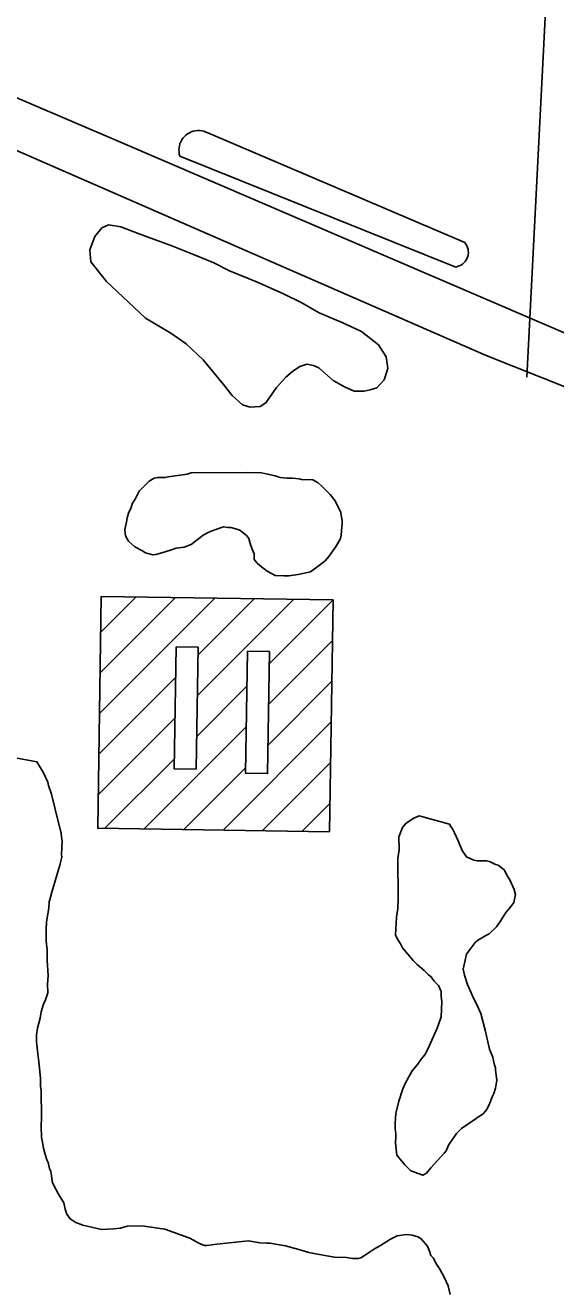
# Model space of a CAD drawing. Extents: x 3677843 to 3715951, y 511991 to 537744.
# Drawn here: x 3693902 to 3694371, y 526163 to 527278 of the extents above; entities that cross this region are included whole.
import ezdxf

# ---------------------------------------------------------------- set-up
doc = ezdxf.new("R2010")
doc.units = 0
for name, color, linetype in [('V-BLDG-OTLN', 7, 'Continuous'), ('V-ROAD-CNTR', 7, 'Continuous'), ('V-SITE-VEGE', 7, 'Continuous')]:
    doc.layers.add(name, color=color, linetype=linetype)

msp = doc.modelspace()

# ---------------------------------------------------------------- linework, layer by layer
at = {"layer": 'V-BLDG-OTLN'}
for p, q in [((3693969.1, 526742.2), (3694000.3, 526773.4)), ((3693968, 526670.4), (3694069.9, 526772.3)), ((3693968.6, 526706.3), (3694035.1, 526772.9)), ((3694054.4, 526686.1), (3694139.6, 526771.3)), ((3694055, 526722), (3694104.8, 526771.8)), ((3694118, 526714.3), (3694174.4, 526770.8)), ((3694117.4, 526678.4), (3694173.9, 526734.9)), ((3693967.5, 526634.5), (3694035.3, 526702.3)), ((3694116.9, 526642.5), (3694173.3, 526699)), ((3694053.9, 526650.2), (3694098.3, 526694.6)), ((3693966.9, 526598.6), (3694034.7, 526666.4)), ((3694077.2, 526567.5), (3694172.8, 526663.1)), ((3694007.6, 526568.5), (3694097.7, 526658.7)), ((3693972.7, 526569.1), (3694034.2, 526630.5)), ((3694042.4, 526568), (3694097.2, 526622.8)), ((3694112, 526567), (3694172.2, 526627.2)), ((3694146.9, 526566.4), (3694171.7, 526591.3))]:
    msp.add_line(p, q, dxfattribs=at)
for points in [[(3694174.4, 526770.8), (3694171.3, 526566.1), (3693966.5, 526569.2), (3693969.6, 526773.9)], [(3694035.7, 526729.3), (3694034, 526621.7), (3694053.4, 526621.4), (3694055.1, 526729)], [(3694098.8, 526725.4), (3694097.1, 526617.7), (3694116.5, 526617.4), (3694118.1, 526725.1)]]:
    msp.add_lwpolyline(points, close=True, dxfattribs=at)
at = {"layer": 'V-ROAD-CNTR'}
for points in [[(3694077.6, 528336.6), (3694404.3, 528320.4), (3694412.6, 528319.2), (3694412.6, 528319.2), (3694413, 528318.4), (3694413.5, 528317), (3694413.9, 528307), (3694345.5, 526967.4)], [(3692633.5, 527752.5), (3693001.3, 527597.5), (3693490.5, 527387), (3693984.5, 527175.8), (3694553.4, 526931.6), (3694778.6, 526839.1), (3695044.5, 526699.3), (3695205.8, 526607.5)], [(3695205.8, 526607.5), (3694917, 526724.8), (3694738.4, 526809.8), (3694528.2, 526899.8), (3694309.6, 526986.7), (3693889.3, 527170), (3693635.8, 527279), (3693359, 527401.5), (3693074.9, 527523.4), (3692810.2, 527631.2), (3692639.3, 527704.6)]]:
    msp.add_lwpolyline(points, dxfattribs=at)
at = {"layer": 'V-SITE-VEGE'}
for points in [[(3694290.7, 527086.2), (3694291.7, 527084.9), (3694292.5, 527083.5), (3694293.2, 527082), (3694293.6, 527080.4), (3694293.8, 527078.8), (3694293.9, 527077.1), (3694293.7, 527075.5), (3694293.3, 527073.9), (3694292.8, 527072.4), (3694292, 527070.9), (3694291.1, 527069.6), (3694290, 527068.4), (3694288.8, 527067.3), (3694287.4, 527066.4), (3694285.9, 527065.6), (3694284.4, 527065.1), (3694282.8, 527064.7), (3694039, 527162.6), (3694038.5, 527164.4), (3694038.3, 527166.3), (3694038.2, 527168.1), (3694038.3, 527170), (3694038.6, 527171.8), (3694039.1, 527173.6), (3694039.8, 527175.3), (3694040.7, 527177), (3694041.8, 527178.5), (3694043, 527179.9), (3694044.4, 527181.2), (3694045.9, 527182.3), (3694047.5, 527183.2), (3694049.1, 527184), (3694050.9, 527184.6), (3694052.7, 527185), (3694054.6, 527185.2), (3694056.4, 527185.2), (3694058.3, 527184.9), (3694060.1, 527184.5), (3694061.9, 527183.9), (3694063.6, 527183.2)], [(3694193.1, 526955.2), (3694184.4, 526958.8), (3694174.6, 526964.6), (3694161.9, 526975.6), (3694157.1, 526977.6), (3694151.2, 526978.8), (3694145.1, 526976.7), (3694138.6, 526972.4), (3694132.6, 526967.5), (3694124.4, 526958.3), (3694115, 526944.7), (3694109.9, 526941.4), (3694101.2, 526940.9), (3694094.3, 526942.9), (3694085.3, 526951.1), (3694077.5, 526961), (3694059.5, 526982.7), (3694044.6, 526996.8), (3694031.2, 527006.2), (3694008.8, 527019.4), (3693993.4, 527033.9), (3693974.2, 527051.8), (3693960.3, 527069.3), (3693959.4, 527079.8), (3693963.8, 527091.6), (3693970.2, 527099.4), (3693976.1, 527101.9), (3693987, 527100.3), (3694002.1, 527094.2), (3694032, 527083.3), (3694051.1, 527075.7), (3694069, 527068.4), (3694083, 527061.4), (3694108.2, 527051), (3694130.6, 527041.1), (3694146.7, 527033.1), (3694162, 527024.1), (3694182.9, 527015.5), (3694199.6, 527007.8), (3694214.5, 526996.1), (3694221.4, 526985.4), (3694222.9, 526975.1), (3694219.6, 526965.2), (3694212.9, 526958), (3694207.3, 526956.1), (3694201.8, 526955.1)], [(3694048.9, 526882.9), (3694098, 526883.3), (3694111.1, 526882.9), (3694116.5, 526881.8), (3694123.1, 526880.3), (3694127.5, 526878.7), (3694133.5, 526878.2), (3694138.4, 526878.2), (3694144.4, 526877.7), (3694146.6, 526877.2), (3694156.4, 526876.7), (3694161.3, 526874), (3694164.6, 526871.3), (3694171.8, 526863.8), (3694176.2, 526858.3), (3694181.2, 526848), (3694181.8, 526843.7), (3694182.3, 526840.9), (3694182.4, 526838.2), (3694181.9, 526831.7), (3694181.4, 526827.8), (3694180.8, 526825.1), (3694179.2, 526821.8), (3694176.5, 526817.4), (3694172.8, 526811.9), (3694170.6, 526809.2), (3694167.4, 526805.4), (3694162.5, 526801.5), (3694154.3, 526795.4), (3694143.5, 526793.2), (3694135.3, 526792), (3694130.9, 526792), (3694123.3, 526792.4), (3694120, 526794.1), (3694116.2, 526796.2), (3694109.6, 526801.1), (3694107.4, 526803.2), (3694104.6, 526806.5), (3694104.6, 526811.4), (3694102.9, 526815.7), (3694101.2, 526820.6), (3694100.1, 526825), (3694097.9, 526827.7), (3694094.6, 526830.4), (3694091.3, 526832.5), (3694084.2, 526834.7), (3694081.5, 526834.6), (3694077.7, 526835.2), (3694069, 526832.4), (3694064.6, 526830.7), (3694059.7, 526827.9), (3694048.9, 526819.7), (3694042.9, 526817.4), (3694035.8, 526816.3), (3694030.9, 526814.6), (3694021.1, 526811.8), (3694017.9, 526810.7), (3694015.1, 526810.6), (3694008.6, 526812.2), (3694005.3, 526814.4), (3693999.3, 526817.6), (3693993.8, 526822.5), (3693991, 526827.4), (3693990.4, 526832.8), (3693990.9, 526835.5), (3693992, 526839.4), (3693992.5, 526843.2), (3693994.1, 526848.1), (3693995.7, 526851.4), (3693997.3, 526856.3), (3693999.5, 526859.6), (3694003.2, 526866.7), (3694011.9, 526875.5), (3694016.2, 526878.3), (3694019.5, 526878.9), (3694026, 526878.9), (3694028.7, 526879.5), (3694045.6, 526881.8)]]:
    msp.add_lwpolyline(points, close=True, dxfattribs=at)
for points in [[(3693890.7, 526631.9), (3693912.8, 526627.8), (3693918.5, 526618), (3693922.5, 526609.8), (3693923.1, 526607), (3693925.5, 526599.3), (3693931.4, 526575.1), (3693934.3, 526564.7), (3693934.4, 526561.4), (3693935, 526558.1), (3693934.6, 526545.9), (3693934.7, 526543.7), (3693933.1, 526536.5), (3693925.8, 526512.6), (3693924.8, 526508.2), (3693923.7, 526504.3), (3693923.3, 526498.8), (3693921.3, 526486.1), (3693920.8, 526480), (3693921, 526469.5), (3693921.7, 526461.8), (3693921.8, 526452.4), (3693922.6, 526439.2), (3693922.2, 526431.4), (3693922.3, 526423.7), (3693920.2, 526417.6), (3693918.6, 526413.7), (3693916.5, 526407), (3693915.5, 526401.5), (3693913.4, 526392.6), (3693912.4, 526386.6), (3693912.5, 526380.5), (3693913.1, 526375.5), (3693913.2, 526372.2), (3693914.5, 526362.8), (3693915.8, 526348.5), (3693915.9, 526341.3), (3693916.5, 526337.5), (3693916.9, 526313.7), (3693916.5, 526306), (3693916.7, 526296.1), (3693917.3, 526293.3), (3693918.5, 526286.7), (3693919.7, 526282.3), (3693921.4, 526276.3), (3693922.6, 526274.1), (3693923.8, 526268.6), (3693924.9, 526265.9), (3693925.5, 526262.5), (3693926.1, 526257.6), (3693926.7, 526255.4), (3693931.9, 526246.1), (3693936.4, 526238.4), (3693937.6, 526232.9), (3693939.3, 526228.5), (3693942.2, 526224.2), (3693947.2, 526220.9), (3693953.3, 526218.8), (3693969.9, 526214.7), (3693980.4, 526215.4), (3693986.5, 526216.1), (3693992.5, 526217.8), (3694005.7, 526218.1), (3694019.6, 526216.1), (3694025.7, 526215.1), (3694047.9, 526207.2), (3694055.7, 526202.9), (3694060.7, 526200.7), (3694062.9, 526200.8), (3694071.7, 526202), (3694099.8, 526204.7), (3694109.8, 526203.2), (3694115.9, 526202.8), (3694118.6, 526202.8), (3694132.5, 526200.3), (3694144.1, 526197.2)], [(3694281.7, 526565.2), (3694283.4, 526561.4), (3694285, 526558.1), (3694288.4, 526549.4), (3694292.2, 526544), (3694298.8, 526540.8), (3694302.1, 526540.3), (3694309.7, 526540.4), (3694312.5, 526539.8), (3694317.9, 526537.1), (3694320.1, 526536.6), (3694325.6, 526532.3), (3694328.4, 526526.9), (3694330.6, 526523.6), (3694334.5, 526514.9), (3694335.6, 526510.6), (3694334, 526503.5), (3694330.8, 526499.1), (3694327, 526494.7), (3694322.7, 526487.6), (3694318.9, 526482.1), (3694312.4, 526476), (3694309.2, 526474.3), (3694306.5, 526472.7), (3694302.1, 526469.9), (3694300, 526468.3), (3694294.6, 526461.1), (3694292.4, 526457.8), (3694289.2, 526444.7), (3694290.4, 526439.3), (3694293.2, 526431.1), (3694297.6, 526421.3), (3694302.1, 526412.1), (3694304.8, 526405.6), (3694308.8, 526390.9), (3694312.7, 526374), (3694315.5, 526366.9), (3694316.7, 526361), (3694317.8, 526357.7), (3694317.8, 526355.5), (3694319, 526346.8), (3694317.9, 526339.7), (3694316.3, 526334.8), (3694315.2, 526332.6), (3694312, 526324.4), (3694309.9, 526320.5), (3694307.2, 526317.2), (3694287.7, 526304), (3694283.3, 526299.6), (3694276.3, 526289.2), (3694274.2, 526284.2), (3694272.6, 526282.1), (3694260.7, 526269.4), (3694256.9, 526264.5), (3694253.6, 526262.8), (3694243.2, 526266.5), (3694237.8, 526271.9), (3694230.6, 526280.6), (3694229.4, 526291.5), (3694229.9, 526297), (3694229.9, 526299.2), (3694229.3, 526304.1), (3694229.3, 526308.4), (3694229.7, 526317.2), (3694232.4, 526328.1), (3694236.1, 526339), (3694238.8, 526345), (3694242.5, 526351.6), (3694244.2, 526354.9), (3694249, 526360.4), (3694252.3, 526365.3), (3694255.5, 526369.2), (3694258.2, 526374.1), (3694266.2, 526392.7), (3694267.3, 526394.9), (3694269.9, 526402.6), (3694270.4, 526416.2), (3694269.8, 526420.6), (3694269.8, 526424.9), (3694267.5, 526430.4), (3694263.7, 526434.2), (3694260.9, 526438), (3694258.7, 526439.6), (3694254.9, 526443.4), (3694248.8, 526448.8), (3694245, 526452.5), (3694235.6, 526463.4), (3694234, 526467.2), (3694231.8, 526470.4), (3694229.5, 526474.8), (3694230, 526485.2), (3694230.5, 526490.6), (3694231.5, 526498.3), (3694232, 526507.5), (3694231.7, 526542.4), (3694232.7, 526550.1), (3694232.6, 526561.5), (3694235.8, 526569.7), (3694239.1, 526573.6), (3694245.6, 526578), (3694250.5, 526580.2)], [(3694250.5, 526580.2), (3694277.3, 526572.8), (3694278.4, 526570.6), (3694280, 526568.5), (3694281.7, 526565.2)], [(3694144.1, 526197.2), (3694153, 526194.5), (3694157.4, 526193.5), (3694175.7, 526190.5), (3694186.2, 526190.1), (3694191.7, 526189.1), (3694196.7, 526189.2), (3694198.9, 526189.8), (3694202.2, 526192), (3694210.9, 526197.7), (3694216.4, 526200.6), (3694225.1, 526206.2), (3694231.1, 526209.1), (3694239.4, 526210.3), (3694244.4, 526209.9), (3694249.4, 526208.3), (3694252.2, 526206.7), (3694257.8, 526200.1), (3694259.5, 526195.8), (3694260.7, 526191.9), (3694262.9, 526189.7), (3694265.8, 526184.3), (3694268.6, 526179.9), (3694270.9, 526176.1), (3694272.6, 526172.8), (3694276, 526165.1)], [(3694276, 526165.1), (3694277.8, 526157.4)]]:
    msp.add_lwpolyline(points, dxfattribs=at)

doc.saveas('drawing.dxf')
